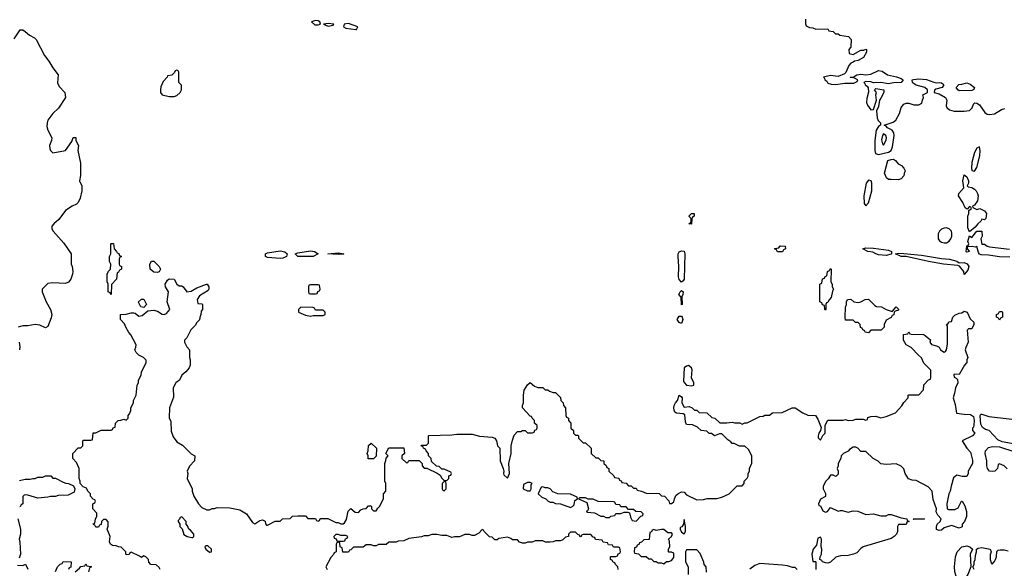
# Model space of a CAD drawing. Header units: inches. Extents: x 2348341 to 2479810, y 460419 to 613669.
# Tile 368 of 656: x 2390506 to 2398307, y 553539 to 557887. Entities that reach past the tile are written whole.
import ezdxf

# ---------------------------------------------------------------- set-up
doc = ezdxf.new("R2010")
doc.units = ezdxf.units.IN
doc.header["$MEASUREMENT"] = 0
doc.layers.add('C3595', color=7, linetype='Continuous')

msp = doc.modelspace()

# ---------------------------------------------------------------- linework, layer by layer
at = {"layer": 'C3595', "color": 2}
for points, elevation in [([(2392850, 557881.6), (2392818, 557870), (2392845.3, 557845.3), (2392870, 557845.7), (2392888.7, 557850), (2392885.2, 557870), (2392870, 557878.4)], 54), ([(2392950, 557857.6), (2392914, 557850), (2392950, 557834.8), (2392990, 557844.7), (2392995.3, 557850)], 54), ([(2393110, 557856.9), (2393076, 557850), (2393070.8, 557830), (2393090, 557820.4), (2393170, 557808.5), (2393175.3, 557810), (2393184, 557830)], 54), ([(2391750, 557486), (2391738, 557482), (2391732.7, 557467.3), (2391712.7, 557447.3), (2391678, 557442), (2391674, 557430), (2391643.6, 557396.4), (2391625.4, 557354.6), (2391622, 557330), (2391622, 557310), (2391634, 557290), (2391690, 557278), (2391730, 557278), (2391750, 557286), (2391778, 557310), (2391788, 557330), (2391787.3, 557367.3), (2391766, 557390), (2391766, 557470), (2391762, 557482)], 54), ([(2397950, 557323.7), (2397939, 557330), (2397925.2, 557350), (2397947.2, 557372.8), (2397970, 557374.8), (2398010, 557386.8), (2398036.7, 557376.7), (2398072, 557350), (2398066, 557334), (2398050, 557326.6)], 54), ([(2397350, 556981.2), (2397342, 556970), (2397334.8, 556934.8), (2397342.8, 556902.8), (2397350, 556892), (2397370, 556932), (2397373, 556950), (2397368.7, 556970)], 58), ([(2398110, 556879), (2398090, 556869.4), (2398070, 556834.5), (2398050, 556755.3), (2398046.7, 556710), (2398050, 556691.3), (2398070, 556687.3), (2398090, 556716), (2398112.3, 556807.7), (2398115.8, 556850)], 54), ([(2397470, 556618), (2397410, 556619.3), (2397390, 556621.2), (2397372.9, 556632.9), (2397359, 556670), (2397384, 556770), (2397410, 556779.1), (2397430, 556780.7), (2397446, 556770), (2397464.9, 556744.9), (2397491.3, 556730), (2397512, 556710), (2397522, 556690), (2397512.7, 556667.3), (2397512, 556650), (2397490, 556626)], 50), ([(2397230, 556616), (2397213, 556590), (2397194.4, 556490), (2397197.3, 556430), (2397210, 556411), (2397230, 556436), (2397257.6, 556530), (2397256.9, 556590), (2397251.6, 556610)], 54), ([(2398090, 556382), (2398114, 556390), (2398150, 556371.3), (2398164.7, 556350), (2398162, 556310), (2398150, 556302), (2398130, 556306), (2398122, 556290), (2398096, 556270), (2398077.3, 556242.7), (2398030, 556206), (2398018, 556238), (2398018, 556330), (2398026, 556350), (2398026, 556374), (2398046, 556390), (2398042, 556402), (2398030, 556406), (2398014, 556386), (2397996.4, 556396.4), (2397977.5, 556437.5), (2397944, 556490), (2397946.6, 556510), (2397985.6, 556554.4), (2397978.7, 556610), (2397990, 556658), (2398010, 556640.7), (2398023, 556610), (2398022.8, 556590), (2398012, 556570), (2398021, 556561), (2398050, 556558), (2398070, 556544.7), (2398084.7, 556530), (2398094.8, 556510), (2398098.8, 556490), (2398094.8, 556450), (2398070, 556418), (2398054, 556410), (2398058, 556398)], 50), ([(2395830, 556266), (2395808.7, 556270), (2395822, 556278), (2395826, 556290), (2395826, 556310), (2395810, 556326), (2395810, 556332), (2395828, 556350), (2395850, 556352), (2395850.5, 556329.5), (2395838, 556322), (2395831, 556309)], 50), ([(2397850, 556236.3), (2397830, 556235.1), (2397810, 556227.3), (2397792.7, 556210), (2397783.1, 556190), (2397782.4, 556150), (2397793.5, 556133.5), (2397810, 556122.4), (2397830, 556117.6), (2397850, 556119.5), (2397870, 556130.6), (2397882.4, 556150), (2397891.1, 556170), (2397892.3, 556192.3), (2397887.6, 556210), (2397870, 556229.6)], 54), ([(2391230, 555708), (2391222, 555722), (2391208, 555730), (2391206, 555790), (2391198, 555810), (2391198, 555870), (2391210, 555894), (2391226, 555910), (2391228, 555950), (2391218, 555970), (2391218, 556010), (2391228, 556030), (2391228, 556110), (2391230, 556114), (2391250, 556114), (2391254, 556070), (2391274, 556050), (2391278, 556038), (2391292.7, 556032.7), (2391298, 556018), (2391314, 556010), (2391298, 556002), (2391294, 555990), (2391294, 555950), (2391298, 555938), (2391311.6, 555931.6), (2391312, 555910), (2391298, 555902), (2391290, 555886), (2391278, 555882), (2391272, 555830), (2391232.7, 555787.3)], 50), ([(2392570, 555995.6), (2392470, 556002), (2392454, 556010), (2392454, 556030), (2392470, 556038), (2392570, 556055.5), (2392605.8, 556045.8), (2392626, 556030), (2392621, 556010), (2392610, 556003.7), (2392590, 555996.2)], 50), ([(2392709.6, 556009.6), (2392688.7, 556030), (2392710, 556038.8), (2392810, 556054.8), (2392842, 556050), (2392871.3, 556030), (2392830, 556009.6)], 50), ([(2395750, 555808), (2395730, 555828), (2395725.6, 555850), (2395727.6, 555930), (2395722.9, 556010), (2395722.9, 556030), (2395730, 556046), (2395750, 556056), (2395770, 556051.3), (2395774.9, 556030), (2395770.4, 555829.6), (2395763.6, 555816.4)], 50), ([(2396510, 556046), (2396502, 556062), (2396486, 556070), (2396490, 556074), (2396522, 556078), (2396530, 556094), (2396571.6, 556091.6), (2396574, 556070), (2396558, 556062), (2396550, 556046)], 50), ([(2397370, 556019.3), (2397310, 556022.7), (2397288, 556030), (2397264.7, 556044.7), (2397226, 556050), (2397186, 556070), (2397210, 556078), (2397270, 556077.3), (2397390, 556060.7), (2397414, 556050), (2397414, 556030), (2397410, 556028.7)], 50), ([(2391596, 555884), (2391570, 555885.2), (2391541.2, 555910), (2391538, 555950), (2391550, 555974), (2391570, 555974), (2391612, 555930), (2391622, 555910), (2391610, 555888)], 50), ([(2393030, 556025.2), (2392948.7, 556030), (2393030, 556038), (2393074, 556030), (2393070, 556029.3)], 50), ([(2397950, 555961), (2397990, 555961.6), (2398012.1, 555952.1), (2398024.9, 555930), (2398018.4, 555901.6), (2397990, 555868.7), (2397985.2, 555890), (2397952.7, 555932.7), (2397939.3, 555939.3), (2397826, 555950), (2397706, 555970), (2397530, 556009), (2397490, 556009.2), (2397446, 556030), (2397470, 556036), (2397510, 556034.8), (2397650, 556020.7), (2397810, 555994), (2397874, 555990), (2397930, 555974)], 50), ([(2396890, 555586), (2396886, 555590), (2396882, 555622), (2396867.3, 555627.3), (2396862, 555642), (2396846, 555650), (2396846, 555790), (2396862, 555798), (2396867.3, 555832.7), (2396882, 555838), (2396888, 555852), (2396902, 555858), (2396906, 555890), (2396922, 555898), (2396930, 555914), (2396934, 555910), (2396932, 555810), (2396942, 555790), (2396942, 555770), (2396954, 555750), (2396945.4, 555734.6), (2396935.3, 555684.7), (2396916.9, 555663.1), (2396910, 555646), (2396898, 555642), (2396894, 555630), (2396894, 555590)], 50), ([(2392870, 555786), (2392810, 555786), (2392798, 555782), (2392794, 555770), (2392794, 555730), (2392798, 555718), (2392810, 555714), (2392850, 555714), (2392862, 555718), (2392867.3, 555732.7), (2392882, 555738), (2392886, 555750), (2392882, 555782)], 54), ([(2395750, 555626), (2395747.3, 555687.3), (2395729.5, 555710), (2395738, 555730), (2395750, 555742), (2395762, 555730), (2395761, 555710), (2395752, 555690), (2395754, 555630)], 50), ([(2391490, 555606), (2391466, 555610), (2391448.4, 555648.4), (2391448.4, 555651.6), (2391470, 555672), (2391490, 555672), (2391511.3, 555630)], 50), ([(2397410, 555578), (2397422, 555578), (2397450, 555612), (2397470, 555594), (2397470, 555586), (2397442, 555578), (2397434, 555570), (2397432.7, 555547.3), (2397418, 555542), (2397410, 555526), (2397370, 555506), (2397354, 555470), (2397354, 555450), (2397332.7, 555427.3), (2397250, 555426), (2397230, 555406), (2397206, 555410), (2397202, 555422), (2397186, 555430), (2397182, 555442), (2397168, 555448), (2397166, 555470), (2397150, 555486), (2397128.4, 555488.4), (2397110, 555506), (2397050, 555506), (2397046, 555530), (2397048.4, 555608.4), (2397058, 555630), (2397058, 555650), (2397066, 555670), (2397091.1, 555671.1), (2397114, 555650), (2397150, 555646), (2397170, 555651), (2397206, 555670), (2397231.1, 555671.1), (2397280.7, 555620.7), (2397294.4, 555614.4), (2397334, 555610), (2397370.9, 555590.9)], 50), ([(2392732.7, 555607.3), (2392714, 555590), (2392714, 555570), (2392770, 555544.7), (2392810, 555538), (2392830, 555542), (2392910, 555542), (2392926, 555550), (2392926, 555570), (2392910, 555586), (2392850, 555586), (2392842, 555602), (2392830, 555606)], 54), ([(2395750, 555478), (2395730, 555486), (2395714, 555510), (2395730, 555538), (2395750, 555538), (2395756, 555530), (2395758.8, 555510)], 50), ([(2398270, 555506), (2398262, 555522), (2398246, 555530), (2398246, 555550), (2398262, 555558), (2398270, 555574), (2398290, 555574), (2398294, 555570), (2398294, 555530), (2398278, 555522)], 50), ([(2395806, 555146), (2395790, 555142), (2395770, 555128), (2395766.1, 555026.1), (2395770, 555011.3), (2395790, 554991), (2395830, 554986), (2395846, 554990), (2395848, 555010), (2395829.1, 555049.1), (2395833.2, 555113.2), (2395828.4, 555128.4)], 54), ([(2393310, 554406), (2393267.3, 554407.3), (2393266, 554430), (2393258, 554450), (2393268, 554470), (2393268.4, 554511.6), (2393290, 554532), (2393332, 554490), (2393331.6, 554428.4)], 50), ([(2393870, 554226), (2393854, 554210), (2393854, 554170), (2393858, 554158), (2393870, 554154), (2393886, 554170), (2393886, 554210), (2393882, 554222)], 50), ([(2394550, 554218), (2394530, 554218), (2394498, 554202), (2394494, 554170), (2394530, 554154), (2394550, 554154), (2394558, 554170), (2394558, 554202), (2394566, 554210)], 50), ([(2394650, 554186), (2394638, 554182), (2394614, 554130), (2394642, 554102), (2394674, 554090), (2394694, 554070), (2394710, 554062), (2394730, 554062), (2394751.6, 554051.6), (2394791.1, 554051.1), (2394870, 554022), (2394889, 554031), (2394898, 554042), (2394904, 554076), (2394926, 554090), (2394922, 554102), (2394870, 554128), (2394770, 554128.7), (2394730, 554146), (2394708.4, 554168.4), (2394690, 554178), (2394670, 554178)], 50), ([(2394990, 554098), (2394942, 554098), (2394934, 554090), (2394999.8, 554059.8), (2395012, 554010), (2395004.7, 553995.3), (2394994, 553990), (2395003.6, 553983.6), (2395059.6, 553979.6), (2395110, 553952), (2395131.6, 553951.6), (2395150, 553942), (2395178, 553942), (2395188.4, 553951.6), (2395222, 553958), (2395230, 553974), (2395270, 553974), (2395296.4, 553983.6), (2395323.6, 553983.6), (2395338, 553978), (2395345.4, 553945.4), (2395358, 553918), (2395390, 553912), (2395427.3, 553952.7), (2395442, 553958), (2395446, 553970), (2395430, 553986), (2395388.4, 553988.4), (2395370, 554006), (2395330, 554006), (2395310, 554026), (2395270, 554026), (2395262, 554042), (2395230, 554046), (2395222, 554062), (2395210, 554066), (2395090, 554068), (2395050, 554086), (2395010, 554086)], 50), ([(2391790, 553946), (2391778, 553942), (2391772.7, 553927.3), (2391762, 553918), (2391762, 553910), (2391774, 553890), (2391774, 553870), (2391792.7, 553852.7), (2391807.3, 553807.3), (2391834, 553790), (2391870, 553782), (2391878, 553782), (2391886, 553790), (2391886, 553810), (2391860.4, 553840.4), (2391846, 553850), (2391836.4, 553876.4), (2391826, 553890), (2391826, 553910)], 50), ([(2395770, 553926), (2395764.7, 553890), (2395751.3, 553868.7), (2395738, 553862), (2395738, 553850), (2395750, 553824.7), (2395770, 553812), (2395782, 553830), (2395782, 553870)], 50), ([(2397590, 553926), (2397586, 553930), (2397674, 553930), (2397670, 553928)], 50), ([(2393030, 553806), (2393010, 553806), (2392994, 553790), (2392998, 553778), (2393012.7, 553772.7), (2393018, 553758), (2393030, 553754), (2393070, 553754), (2393082, 553758), (2393087.3, 553772.7), (2393102, 553778), (2393106, 553790), (2393090, 553798), (2393050, 553798)], 50), ([(2395610, 553848), (2395590, 553848), (2395550, 553838), (2395530, 553846), (2395518, 553842), (2395512.7, 553827.3), (2395498, 553822), (2395492.7, 553767.3), (2395450, 553766), (2395432.7, 553747.3), (2395418, 553742), (2395412, 553728), (2395398, 553722), (2395392.7, 553707.3), (2395378, 553702), (2395374, 553670), (2395378, 553658), (2395410, 553654), (2395430, 553634), (2395470, 553634), (2395490, 553614), (2395510, 553614), (2395530, 553594), (2395550, 553594), (2395563.6, 553583.6), (2395590, 553582), (2395610, 553574), (2395630, 553594), (2395650, 553594), (2395670, 553602), (2395690, 553624.7), (2395690, 553658), (2395670, 553668), (2395650, 553666), (2395646, 553670), (2395646, 553690), (2395658, 553710), (2395655.3, 553755.3), (2395646, 553770), (2395670, 553792), (2395677.2, 553810), (2395670, 553819), (2395641.2, 553821.2)], 50), ([(2391982, 553718), (2391974, 553710), (2391982, 553690), (2392010, 553666), (2392026, 553670), (2392026, 553690), (2391996.4, 553716.4)], 50), ([(2397950, 553442), (2397930, 553458), (2397916, 553510), (2397912.7, 553550), (2397921.2, 553630), (2397934, 553670), (2397969.5, 553710.5), (2398010, 553716), (2398034, 553710), (2398054, 553690), (2398036, 553650), (2398042, 553550), (2398018.8, 553490), (2397990, 553448.7), (2397970, 553442)], 50)]:
    msp.add_lwpolyline(points, close=True, dxfattribs=dict(at, elevation=elevation))
for points, elevation in [([(2396732, 557890), (2396732.7, 557852.7), (2396738, 557838), (2396763.6, 557823.6), (2396790, 557822), (2396812.7, 557812.7), (2396910, 557814), (2396918, 557798), (2396950, 557794), (2396970, 557774), (2396990, 557774), (2397003.6, 557763.6), (2397072.7, 557752.7), (2397094, 557730), (2397091.6, 557668.4), (2397074, 557650), (2397078, 557618), (2397110, 557612), (2397170, 557644.7), (2397195.3, 557644.7), (2397210, 557654), (2397214, 557650), (2397214.8, 557630), (2397192.3, 557587.7), (2397150, 557562.7), (2397121.4, 557558.6), (2397110.5, 557549.5), (2397090, 557542), (2397075.5, 557524.5), (2397051.3, 557468.7), (2397042, 557458), (2396990, 557436), (2396930, 557445.2), (2396874, 557430), (2396883.6, 557423.6), (2396886, 557410), (2396899.8, 557399.8), (2396910, 557384.7), (2396935.3, 557375.3), (2396970, 557373.4), (2397044.5, 557384.5), (2397115.1, 557384.9), (2397142, 557398), (2397146, 557410), (2397110, 557428.7), (2397089, 557429), (2397086, 557430), (2397088, 557432), (2397110, 557431.3), (2397138, 557450), (2397170, 557456.3), (2397210, 557450.8), (2397250, 557454.8), (2397310, 557484.7), (2397339.6, 557479.6), (2397382, 557450), (2397453.4, 557433.4), (2397490, 557421), (2397504.7, 557410), (2397490, 557389.2), (2397430, 557386), (2397390, 557378.4), (2397330, 557389.2), (2397270, 557386), (2397250, 557395.3), (2397210, 557398), (2397194, 557390), (2397202, 557382), (2397204.7, 557370), (2397219.9, 557359.9), (2397227.5, 557347.5), (2397231.3, 557311.3), (2397217.5, 557262.5), (2397216.3, 557230), (2397224, 557210), (2397250, 557172), (2397270, 557174), (2397295.3, 557250), (2397289.2, 557290), (2397295.3, 557310), (2397278, 557330), (2397290, 557342), (2397351.3, 557330), (2397351.3, 557310), (2397330, 557264), (2397318.8, 557250), (2397310, 557198), (2397295.3, 557164.7), (2397298.7, 557110), (2397306.8, 557086.8), (2397324.9, 557070), (2397326.4, 557053.6), (2397326, 557050), (2397310, 557040.9), (2397292.6, 557010), (2397281.5, 556930), (2397280.3, 556850), (2397287.4, 556827.4), (2397310, 556819.5), (2397390, 556836), (2397409.6, 556850), (2397421.3, 556878.7), (2397435.6, 556970), (2397432, 556990), (2397418, 557010), (2397380.9, 557030), (2397370, 557042.7), (2397355.3, 557050), (2397425.6, 557074.4), (2397448.6, 557091.4), (2397476.3, 557143.7), (2397490, 557192), (2397510, 557218), (2397530, 557224.7), (2397550, 557224.7), (2397590, 557211.3), (2397628.9, 557211.1), (2397654.6, 557225.4), (2397658, 557250), (2397668, 557270), (2397662, 557290), (2397698, 557310), (2397698, 557330), (2397678, 557350), (2397607.6, 557367.6), (2397584.1, 557384.1), (2397579, 557390), (2397578, 557410), (2397587.3, 557412.7), (2397630, 557418), (2397690, 557414), (2397750, 557390.8), (2397770, 557386), (2397794, 557390), (2397810, 557386.8), (2397819.3, 557379.3), (2397826.8, 557370), (2397816, 557350), (2397763.6, 557336.4), (2397752.7, 557327.3), (2397752, 557310), (2397790, 557298.8), (2397842, 557270), (2397851.3, 557250), (2397845.4, 557205.4), (2397851.3, 557190), (2397873.4, 557173.4), (2397910, 557162), (2397990, 557160.9), (2398030, 557166.3), (2398052.7, 557187.3), (2398062.8, 557217.2), (2398072.5, 557227.5), (2398090, 557224.9), (2398111.4, 557211.4), (2398152.4, 557150), (2398170, 557139), (2398190, 557134.7), (2398230, 557140.2), (2398283.8, 557176.2), (2398310, 557182.4)], 54), ([(2390463.7, 557736.3), (2390510, 557806.8), (2390530, 557806), (2390550, 557794.4), (2390583.6, 557763.6), (2390623.1, 557743.1), (2390637.3, 557730), (2390702.2, 557602.2), (2390738, 557558), (2390770, 557504.9), (2390810.6, 557450), (2390805.1, 557385.1), (2390818, 557358), (2390863, 557310), (2390868, 557270), (2390814.5, 557185.5), (2390770, 557144.5), (2390730.4, 557090), (2390723.1, 557070), (2390721.1, 557041.1), (2390728.2, 557010), (2390762, 556950), (2390759.1, 556930), (2390743.1, 556890), (2390745.3, 556865.3), (2390750.8, 556850), (2390770, 556830.8), (2390869.5, 556850.5), (2390918, 556922), (2390930, 556954), (2390950, 556954), (2390952, 556930), (2390970.8, 556890.8), (2390966, 556850), (2390987.3, 556750), (2390987.5, 556652.5), (2390981, 556610), (2390997.3, 556570), (2390997.3, 556530), (2390986.4, 556473.6), (2390970, 556438), (2390955.3, 556424.7), (2390922, 556410), (2390870, 556375.1), (2390816.9, 556303.1), (2390776, 556270), (2390761, 556250), (2390761, 556230), (2390770.7, 556210.7), (2390855.5, 556115.5), (2390914.8, 556030), (2390914.8, 555950), (2390922.8, 555930), (2390926, 555890), (2390924.7, 555870), (2390912, 555830), (2390893.7, 555806.3), (2390870, 555797.2), (2390770, 555801.6), (2390730, 555795.6), (2390684.9, 555750), (2390684.9, 555730), (2390716.4, 555650), (2390750.5, 555590), (2390760.5, 555550), (2390755.9, 555524.1), (2390730, 555455.3), (2390710, 555445.2), (2390664.9, 555464.9), (2390630, 555471.2), (2390570, 555459.7), (2390530, 555461.3), (2390494.8, 555450)], 50), ([(2398350, 556005.1), (2398270, 556007.6), (2398181.5, 556021.5), (2398123.7, 556023.7), (2398110, 556028.7), (2398101.3, 556041.3), (2398088.4, 556088.4), (2398075.3, 556084.7), (2398051.3, 556088.7), (2398014, 556086), (2398012, 556070), (2398031.3, 556050), (2398010, 556044), (2398005.2, 556050), (2398009.3, 556090.7), (2398010, 556094), (2398022, 556098), (2398026, 556110), (2398018, 556130), (2398030, 556174), (2398050, 556162), (2398088.7, 556211.3), (2398130, 556211.3), (2398130.8, 556170), (2398121, 556150), (2398128, 556108), (2398150, 556107.7), (2398170, 556090.7), (2398190, 556085.7), (2398348.4, 556068.4)], 50), ([(2391618, 553530), (2391610, 553546), (2391587.3, 553567.3), (2391546, 553570), (2391528.4, 553588.4), (2391526, 553610), (2391506, 553630), (2391490, 553638), (2391470, 553626), (2391456.4, 553636.4), (2391390, 553666), (2391378, 553662), (2391372.7, 553647.3), (2391350, 553646), (2391346, 553650), (2391346, 553670), (2391310, 553706), (2391288.4, 553708.4), (2391270, 553718), (2391240.4, 553720.4), (2391226, 553730), (2391218, 553750), (2391222, 553790), (2391198, 553850), (2391207.3, 553872.7), (2391207.3, 553907.3), (2391190, 553926), (2391170, 553926), (2391154, 553910), (2391152.7, 553887.3), (2391138, 553882), (2391130, 553866), (2391110, 553866), (2391102, 553882), (2391090, 553886), (2391088.4, 553891.6), (2391102, 553898), (2391106, 553930), (2391118, 553950), (2391116.4, 553976.4), (2391086, 554010), (2391086, 554050), (2391102, 554058), (2391106, 554070), (2391102, 554082), (2391087.3, 554087.3), (2391066, 554110), (2391066, 554130), (2391046, 554150), (2391034.6, 554174.6), (2391010, 554186), (2390986, 554210), (2390986, 554230), (2390978, 554250), (2390978, 554330), (2390956.4, 554376.4), (2390926, 554410), (2390926, 554450), (2390970, 554494), (2390990, 554494), (2391006, 554510), (2391006, 554550), (2391010, 554554), (2391070, 554554), (2391082, 554558), (2391087.3, 554612.7), (2391110, 554614), (2391152.7, 554632.7), (2391230, 554634), (2391242, 554638), (2391247.3, 554652.7), (2391262, 554658), (2391266, 554690), (2391286, 554710), (2391307.3, 554712.7), (2391330, 554722), (2391350, 554714), (2391366, 554730), (2391366, 554750), (2391376.4, 554763.6), (2391386, 554790), (2391386, 554810), (2391408, 554850), (2391408, 554870), (2391428, 554910), (2391438, 554990), (2391448, 555010), (2391448, 555030), (2391468, 555070), (2391470, 555094), (2391508, 555170), (2391507.3, 555187.3), (2391486, 555210), (2391450, 555228), (2391428, 555250), (2391418, 555270), (2391427.3, 555292.7), (2391428, 555310), (2391388, 555390), (2391370, 555408), (2391346, 555450), (2391336.4, 555476.4), (2391306, 555510), (2391306, 555550), (2391350, 555552), (2391390, 555564.7), (2391410, 555564.7), (2391422, 555562), (2391450, 555538), (2391476.4, 555543.6), (2391520.4, 555579.6), (2391570, 555584.7), (2391598, 555578), (2391634, 555554), (2391650, 555550.7), (2391670, 555559.1), (2391695.1, 555590), (2391674, 555650), (2391684, 555730), (2391662, 555770), (2391659, 555790), (2391676.4, 555823.6), (2391690, 555834), (2391730, 555831.3), (2391752, 555790), (2391770, 555778), (2391790, 555778), (2391802, 555770), (2391831.3, 555731.3), (2391864.7, 555735.3), (2391910, 555761), (2391986, 555790), (2391990.6, 555790.6), (2392006, 555770), (2392006, 555750), (2391999.1, 555740.9), (2391930, 555698), (2391912, 555670), (2391918, 555638), (2391950, 555634), (2391954, 555630), (2391954, 555590), (2391943.6, 555576.4), (2391942, 555550), (2391932.7, 555527.3), (2391931.6, 555508.4), (2391910, 555486), (2391896.9, 555463.1), (2391862, 555430), (2391830, 555366), (2391812.7, 555347.3), (2391812, 555330), (2391830, 555294), (2391852, 555270), (2391851.3, 555210), (2391858, 555190), (2391858, 555150), (2391850, 555128), (2391823.6, 555096.4), (2391792, 555070), (2391771.1, 555028.9), (2391742, 555010), (2391722, 554970), (2391723.6, 554896.4), (2391692, 554810), (2391691.6, 554731.6), (2391703.6, 554703.6), (2391706.4, 554626.4), (2391722, 554582), (2391750, 554542), (2391795.3, 554515.3), (2391865.4, 554445.4), (2391894, 554430), (2391892, 554390), (2391851.1, 554348.9), (2391832, 554310), (2391838, 554290), (2391832, 554250), (2391872, 554170), (2391872, 554150), (2391884.7, 554110), (2391922, 554050), (2391950, 554022), (2391990, 554002), (2392010, 554002), (2392030, 554012), (2392050, 554012), (2392070, 554022), (2392170, 554018), (2392250, 554002), (2392302, 553970), (2392350, 553902), (2392370, 553892), (2392410, 553918), (2392430, 553922), (2392450, 553914), (2392452.7, 553892.7), (2392462, 553882), (2392470, 553882), (2392530, 553912), (2392570, 553914), (2392588.4, 553931.6), (2392650, 553934), (2392668.4, 553951.6), (2392710, 553954), (2392770, 553954), (2392790, 553934), (2392850, 553934), (2392858, 553918), (2392870, 553914), (2392882, 553918), (2392886, 553930), (2392892.7, 553932.7), (2392947.3, 553932.7), (2393010, 553902), (2393030, 553902), (2393050, 553892), (2393070, 553892), (2393080.4, 553899.6), (2393094.6, 553925.4), (2393108.4, 553991.6), (2393130, 554014), (2393163.6, 553983.6), (2393190, 553982), (2393210, 554002), (2393228.4, 554011.6), (2393250, 554014), (2393270, 554034), (2393290, 554034), (2393294, 554030), (2393294, 554010), (2393310, 553994), (2393330, 553994), (2393343.1, 554016.9), (2393358, 554030), (2393388, 554090), (2393388.7, 554130), (2393406, 554150), (2393406, 554210), (2393398, 554230), (2393398, 554370), (2393407.3, 554392.7), (2393408.4, 554411.6), (2393426, 554430), (2393408, 554450), (2393430, 554494), (2393550, 554494), (2393554, 554450), (2393534, 554430), (2393534, 554410), (2393570, 554374), (2393582, 554378), (2393590, 554394), (2393670, 554394), (2393694, 554370), (2393694, 554350), (2393710, 554334), (2393731.6, 554331.6), (2393812.7, 554292.7), (2393836.9, 554276.9), (2393850, 554254), (2393870, 554234), (2393890, 554234), (2393906, 554250), (2393907.3, 554272.7), (2393922, 554278), (2393926, 554290), (2393922, 554302), (2393870, 554326), (2393850, 554326), (2393830, 554346), (2393807.3, 554347.3), (2393770, 554386), (2393766, 554410), (2393746, 554430), (2393746, 554450), (2393726, 554470), (2393722, 554482), (2393706, 554490), (2393702, 554502), (2393686, 554510), (2393690, 554514), (2393730, 554514), (2393746, 554530), (2393746, 554590), (2393748.9, 554591.1), (2393930, 554596), (2393970, 554601), (2394090, 554601), (2394150, 554586), (2394250, 554578.8), (2394270, 554571.3), (2394284.7, 554550), (2394292, 554510), (2394310.6, 554490.6), (2394313.4, 554390), (2394337.3, 554330), (2394341, 554310), (2394338, 554290), (2394341, 554281), (2394370, 554254), (2394388, 554290), (2394382.7, 554370), (2394399, 554450), (2394401.2, 554510), (2394410, 554554), (2394424.7, 554595.3), (2394450, 554622), (2394476.4, 554623.6), (2394490, 554632), (2394511.6, 554631.6), (2394530, 554614), (2394570, 554614), (2394582, 554618), (2394587.3, 554632.7), (2394602, 554638), (2394606, 554650), (2394606, 554670), (2394586, 554690), (2394586, 554710), (2394566, 554730), (2394562, 554742), (2394550, 554746), (2394488.7, 554810), (2394488.7, 554830), (2394498, 554850), (2394498, 554910), (2394504, 554950), (2394530, 554994), (2394550, 555012), (2394583.6, 554983.6), (2394610, 554972), (2394651.6, 554971.6), (2394670, 554954), (2394690, 554954), (2394703.6, 554943.6), (2394732.7, 554932.7), (2394751.6, 554931.6), (2394790, 554894), (2394794, 554870), (2394812, 554850), (2394814, 554830), (2394831.6, 554811.6), (2394834, 554750), (2394838, 554738), (2394854, 554730), (2394854, 554710), (2394874, 554690), (2394874, 554650), (2394894, 554630), (2394894, 554610), (2394910, 554594), (2394930, 554594), (2394934, 554590), (2394934, 554570), (2394970, 554534), (2394990, 554534), (2395034, 554490), (2395034, 554450), (2395070, 554414), (2395090, 554414), (2395110, 554394), (2395134, 554390), (2395134, 554370), (2395152.7, 554352.7), (2395158, 554338), (2395174, 554330), (2395174, 554310), (2395212.7, 554272.7), (2395218, 554258), (2395252.7, 554252.7), (2395258, 554238), (2395272.7, 554232.7), (2395278, 554218), (2395310, 554214), (2395330, 554194), (2395350, 554194), (2395370, 554174), (2395390, 554174), (2395398, 554158), (2395431.6, 554151.6), (2395470, 554134), (2395571.6, 554131.6), (2395590, 554114), (2395614, 554110), (2395650, 554074), (2395654, 554054), (2395670, 554052), (2395690, 554064.7), (2395694, 554090), (2395704.7, 554115.3), (2395721.2, 554130), (2395750, 554145.5), (2395770, 554142.8), (2395790, 554122), (2395870, 554082), (2395923.6, 554083.6), (2395951.6, 554091.6), (2396030, 554092), (2396070, 554102), (2396126, 554130), (2396190, 554194), (2396230, 554194), (2396246, 554210), (2396246, 554230), (2396270, 554254), (2396278, 554270), (2396278, 554290), (2396288, 554310), (2396288.9, 554331.1), (2396307.3, 554372.7), (2396308, 554430), (2396280.4, 554480.4), (2396250, 554506), (2396210, 554508), (2396167.3, 554527.3), (2396150, 554528), (2396140.4, 554540.4), (2396116.4, 554556.4), (2396070, 554606), (2396050, 554606), (2396010, 554588), (2395987.3, 554607.3), (2395968.4, 554608.4), (2395950, 554626), (2395906, 554630), (2395876.4, 554656.4), (2395836.4, 554676.4), (2395790, 554678), (2395780.2, 554700.2), (2395776.5, 554756.5), (2395764, 554764), (2395709.3, 554769.3), (2395697.2, 554777.2), (2395692, 554792), (2395688.7, 554810), (2395692.3, 554830), (2395701.2, 554850), (2395719, 554870), (2395730, 554911), (2395750, 554898), (2395754, 554890), (2395751, 554850), (2395770, 554816), (2395810, 554822), (2395834, 554810), (2395852.7, 554792.7), (2395871.6, 554791.6), (2395890, 554774), (2395950, 554771.3), (2395990, 554734), (2396014, 554730), (2396052.7, 554692.7), (2396110, 554692), (2396150, 554698), (2396170, 554691.3), (2396211.1, 554691.1), (2396230, 554682), (2396250, 554692), (2396270, 554692), (2396370, 554742), (2396396.4, 554743.6), (2396410, 554752), (2396447.3, 554752.7), (2396470, 554772), (2396547.3, 554772.7), (2396626, 554810), (2396650, 554811.3), (2396710, 554771.3), (2396750, 554754), (2396811.3, 554751.3), (2396830, 554722), (2396855.3, 554655.3), (2396852, 554630), (2396838, 554610), (2396832, 554590), (2396832.7, 554572.7), (2396850, 554554), (2396868.7, 554591.3), (2396888, 554610), (2396888.7, 554670), (2396895.3, 554690), (2396910, 554712), (2397030, 554712), (2397050, 554718), (2397070, 554711.3), (2397110, 554712), (2397130, 554722), (2397190, 554722), (2397210, 554714), (2397222, 554718), (2397226, 554734), (2397250, 554742), (2397290, 554744.7), (2397330, 554732), (2397370, 554742), (2397446, 554770), (2397494.6, 554825.4), (2397510, 554854), (2397546, 554890), (2397546, 554910), (2397550, 554914), (2397630, 554914), (2397667.3, 554952.7), (2397670, 554994), (2397707.3, 555032.7), (2397722, 555038), (2397726, 555050), (2397726, 555110), (2397670, 555166), (2397650, 555206), (2397628.4, 555228.4), (2397568.4, 555288.4), (2397528.9, 555308.9), (2397508.4, 555348.4), (2397507.3, 555392.7), (2397542, 555398), (2397550, 555414), (2397558, 555398), (2397570, 555394), (2397670, 555392), (2397722, 555350), (2397718, 555330), (2397730, 555312), (2397770, 555302), (2397790, 555292), (2397802, 555270), (2397830, 555251.3), (2397842, 555258), (2397848.7, 555270), (2397856.5, 555316.5), (2397858, 555458), (2397848.4, 555471.6), (2397862, 555478), (2397867.3, 555492.7), (2397890, 555494), (2397898, 555530), (2397914, 555546), (2397950, 555562), (2397970, 555564.7), (2397990, 555576), (2398014, 555570), (2398036, 555516), (2398064.7, 555490), (2398064.7, 555470), (2398050, 555438), (2398023.6, 555436.4), (2398012.7, 555427.3), (2398022, 555330), (2398001, 555290), (2397996, 555270), (2398018, 555210), (2398011.3, 555190), (2398010.7, 555169.3), (2397992, 555150), (2397950, 555075.3), (2397910, 555078), (2397907.3, 555072.7), (2397910, 555054), (2397926.4, 555046.4), (2397935.3, 555035.3), (2397938.8, 555010), (2397919.1, 554970), (2397912.8, 554927.2), (2397900.7, 554890), (2397917.5, 554837.5), (2397929.2, 554769.2), (2397990, 554759.5), (2398038, 554758), (2398062.8, 554742.8), (2398068.2, 554710), (2398066.8, 554673.2), (2398062, 554658), (2398054, 554650), (2398054, 554630), (2398074, 554610), (2398054, 554590), (2397974, 554550), (2398010, 554492), (2398039.6, 554459.6), (2398055.3, 554395.3), (2398056, 554370), (2398022, 554310), (2398022, 554290), (2398010, 554268), (2397972.7, 554267.3), (2397930, 554276), (2397903.8, 554256.2), (2397884.9, 554190), (2397878.8, 554150), (2397866.8, 554130), (2397851.3, 554050), (2397854, 554010), (2397864.7, 554004.7), (2397914, 554006), (2397940.4, 554019.6), (2397968.4, 554071.6), (2397974, 554070), (2397993.7, 554033.7), (2398006.8, 553990), (2398007.3, 553970), (2398006.8, 553950), (2397990.7, 553909.3), (2397972, 553890), (2397972.7, 553867.3), (2397950, 553858), (2397890, 553878), (2397830, 553859), (2397810, 553842.7), (2397790, 553839), (2397770, 553848), (2397769.1, 553870.9), (2397775.3, 553890), (2397798, 553910), (2397808, 553930), (2397780.2, 553960.2), (2397766, 553986), (2397769, 554010), (2397744.7, 554084.7), (2397735.3, 554150), (2397704, 554184), (2397610, 554235.3), (2397576.4, 554236.4), (2397549.1, 554249.1), (2397522, 554290), (2397510, 554328), (2397490, 554348.7), (2397450, 554368), (2397370, 554361.2), (2397330, 554366), (2397308.4, 554388.4), (2397268.9, 554408.9), (2397210, 554466), (2397170, 554466), (2397146, 554490), (2397130, 554498), (2397110, 554498), (2397079.6, 554480.4), (2397071.3, 554468.7), (2397034, 554450), (2397014, 554430), (2397012, 554410), (2396992, 554370), (2396992, 554350), (2396982, 554330), (2396992, 554310), (2396990, 554286), (2396972, 554268), (2396950, 554278), (2396930, 554278), (2396911.1, 554248.9), (2396892, 554230), (2396872, 554190), (2396872, 554170), (2396891.1, 554131.1), (2396891.6, 554108.4), (2396850, 554086), (2396834, 554050), (2396838, 554038), (2396850, 554034), (2396870, 553994), (2396890, 553984.7), (2396906, 553990), (2396930, 554022), (2396990, 553992), (2397010, 553998), (2397023.1, 553996.9), (2397070, 553982.8), (2397110, 553994), (2397147.3, 553992.7), (2397210, 553964.7), (2397270, 553971), (2397330, 553954.8), (2397370, 553956), (2397390, 553964.7), (2397410, 553964.7), (2397490, 553938), (2397534, 553930), (2397538, 553918), (2397554, 553910), (2397534, 553906), (2397530, 553886), (2397470, 553886), (2397462, 553870), (2397462, 553830), (2397454, 553810), (2397434, 553790), (2397410, 553775.3), (2397190, 553709), (2397170, 553695.3), (2397138, 553662), (2397112, 553650), (2397070, 553640.9), (2397010, 553638), (2396973.2, 553626.8), (2396930, 553589), (2396910, 553581.2), (2396890, 553582), (2396866, 553590), (2396862, 553602), (2396846, 553610), (2396848, 553630), (2396858, 553650), (2396862, 553690), (2396855.3, 553710), (2396858, 553770), (2396850, 553786), (2396830, 553778), (2396818, 553722), (2396792, 553690), (2396781, 553650), (2396790, 553594), (2396810, 553594), (2396814, 553590), (2396814, 553530)], 50), ([(2390502.8, 555330), (2390506.4, 555293.6), (2390504.7, 555270)], 50), ([(2398466, 554510), (2398290, 554541.2), (2398256.5, 554556.5), (2398188, 554630), (2398158, 554638), (2398134.6, 554654.6), (2398122, 554682), (2398117.2, 554710), (2398115.3, 554750), (2398120.2, 554759.8), (2398130, 554761), (2398183.4, 554743.4), (2398390, 554719.5)], 50), ([(2398330, 554328), (2398306, 554350), (2398270, 554366), (2398258, 554362), (2398252, 554330), (2398232, 554310), (2398210, 554305.2), (2398190, 554309.3), (2398174, 554330), (2398169.2, 554350), (2398169.2, 554390), (2398156, 554450), (2398159.3, 554470), (2398182.7, 554497.3), (2398214.8, 554505.2), (2398270, 554502), (2398390, 554461)], 50), ([(2390505.2, 554234.8), (2390550, 554244.7), (2390590, 554244.7), (2390610, 554251.3), (2390628.4, 554251.6), (2390650, 554262), (2390690, 554262), (2390710, 554272), (2390751.6, 554271.6), (2390770, 554254), (2390790, 554254), (2390850, 554222), (2390872.7, 554212.7), (2390891.6, 554211.6), (2390932.7, 554192.7), (2390942, 554170), (2390938, 554142), (2390890, 554118), (2390810, 554115.3), (2390790, 554108), (2390750, 554108), (2390730, 554102), (2390650, 554095.3), (2390570, 554119), (2390550, 554122), (2390541, 554119), (2390531.6, 554108.4), (2390531.1, 554048.9), (2390518, 554042), (2390510, 554026), (2390506, 554030)], 50), ([(2390492, 553930), (2390512, 553850), (2390512, 553810), (2390502.8, 553770), (2390507.5, 553747.5), (2390512, 553650), (2390501, 553619)], 50), ([(2395248.4, 553528.4), (2395246, 553550), (2395226, 553570), (2395222, 553582), (2395206, 553590), (2395202, 553602), (2395186, 553610), (2395186, 553630), (2395190, 553634), (2395230, 553634), (2395242, 553638), (2395247.3, 553652.7), (2395262, 553658), (2395266, 553670), (2395262, 553702), (2395250, 553706), (2395210, 553706), (2395202, 553722), (2395170, 553726), (2395162, 553742), (2395130, 553746), (2395122, 553762), (2395068.4, 553768.4), (2395062, 553782), (2395050, 553786), (2395030, 553806), (2394970, 553806), (2394958, 553802), (2394954, 553790), (2394948.4, 553788.4), (2394942, 553802), (2394927.3, 553807.3), (2394910, 553826), (2394870, 553826), (2394854, 553810), (2394854, 553790), (2394830, 553786), (2394810, 553766), (2394790, 553758), (2394750, 553758), (2394731.6, 553748.4), (2394710, 553746), (2394672.7, 553747.3), (2394650, 553758), (2394590, 553758), (2394567.3, 553747.3), (2394530, 553746), (2394510, 553738), (2394490, 553738), (2394467.3, 553747.3), (2394450, 553766), (2394410, 553766), (2394396.4, 553776.4), (2394370, 553786), (2394303.6, 553776.4), (2394290, 553766), (2394270, 553766), (2394250, 553786), (2394227.3, 553787.3), (2394186, 553830), (2394182, 553842), (2394170, 553846), (2394143.6, 553816.4), (2394110, 553798), (2394090, 553798), (2394070, 553808), (2394032.7, 553807.3), (2393990, 553788), (2393950, 553788), (2393930, 553782), (2393890, 553798), (2393850, 553798), (2393810, 553808), (2393772.7, 553807.3), (2393743.6, 553796.4), (2393710, 553795.3), (2393688.4, 553788.4), (2393590, 553775.3), (2393550, 553758), (2393505.4, 553754.6), (2393490, 553746), (2393430, 553746), (2393410, 553728), (2393350, 553728), (2393330, 553718), (2393310, 553718), (2393290, 553726), (2393250, 553726), (2393227.3, 553707.3), (2393150, 553706), (2393130, 553686), (2393118, 553682), (2393110, 553666), (2393067.3, 553667.3), (2393062, 553702), (2393046, 553710), (2393042, 553742), (2393030, 553746), (2393018, 553742), (2393014, 553730), (2393014, 553670), (2392998, 553662), (2392992.7, 553647.3), (2392970, 553626), (2392932, 553550), (2392942, 553530)], 50), ([(2395947.3, 553507.3), (2395946, 553550), (2395928.4, 553568.4), (2395927.3, 553587.3), (2395896.4, 553656.4), (2395870, 553686), (2395790, 553686), (2395782, 553670), (2395782, 553590), (2395802, 553550), (2395802, 553490)], 50), ([(2398068, 553530), (2398058, 553550), (2398068, 553570), (2398068, 553590), (2398077.2, 553610), (2398079, 553641), (2398088, 553670), (2398086, 553690), (2398100.4, 553699.6), (2398130, 553704.7), (2398194, 553690), (2398202, 553670), (2398195.3, 553644.7), (2398196, 553610), (2398202.8, 553582.8), (2398210, 553572), (2398230, 553592), (2398237.2, 553610), (2398244, 553630), (2398248.4, 553671.6), (2398258, 553682), (2398274.6, 553685.4), (2398305.4, 553685.4), (2398336.9, 553676.9)], 50), ([(2390490, 553564.7), (2390530, 553562), (2390552.7, 553572.7), (2390571.6, 553531.6)], 50), ([(2390790, 553514), (2390806, 553550), (2390827.3, 553572.7), (2390842, 553578), (2390850, 553594), (2390914, 553590), (2390911.6, 553548.4), (2390898, 553542), (2390894, 553530)], 50), ([(2390946, 553510), (2390980.4, 553539.6), (2390990, 553554), (2391022, 553558), (2391030, 553574), (2391038, 553558), (2391070, 553554), (2391074, 553550), (2391058, 553542), (2391052, 553510)], 50), ([(2396666, 553530), (2396650, 553546), (2396630, 553546), (2396590, 553559), (2396550, 553565.2), (2396370, 553576.2), (2396330, 553560.7), (2396290, 553532.3)], 50)]:
    msp.add_lwpolyline(points, dxfattribs=dict(at, elevation=elevation))

doc.saveas('drawing.dxf')
